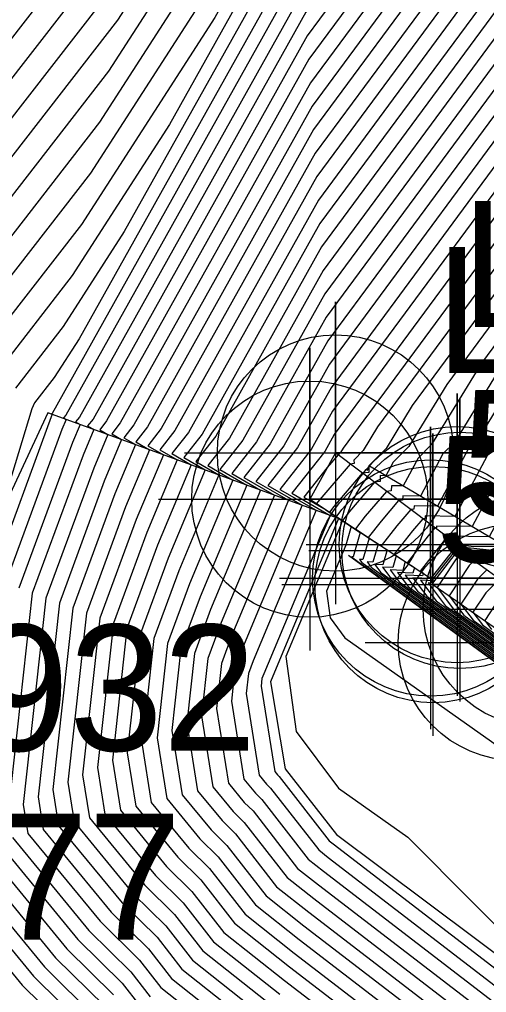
# Model space of a CAD drawing. Extents: x 2188792 to 2191981, y 386090 to 389710.
# Drawn here: x 2190375.85 to 2190385.13, y 387987.33 to 388006.64 of the extents above; entities that cross this region are included whole.
import ezdxf

# ---------------------------------------------------------------- set-up
doc = ezdxf.new("R2010")
doc.units = 0
for name, color, linetype in [('DTM Contours Major', 7, 'Continuous'), ('DTM Contours Minor', 7, 'Continuous'), ('Exist DTM Regular Point Underwater Cogo Elevation', 7, 'Continuous'), ('Exist DTM Regular Point Underwater Cogo Number', 7, 'Continuous'), ('Exist Structure Major Bridge WW', 7, 'Continuous'), ('Exist Structure Major Bridge WW Cogo Elevation', 7, 'Continuous'), ('Exist Structure Major Bridge WW Cogo Number', 7, 'Continuous'), ('Exist Structure Major Bridge WW Cogo Point CELL', 7, 'Continuous'), ('PH Exist DTM Breakline', 7, 'Continuous')]:
    doc.layers.add(name, color=color, linetype=linetype)

msp = doc.modelspace()

# ---------------------------------------------------------------- linework, layer by layer
at = {"layer": 'DTM Contours Major'}
for points in [[(2190392.123, 388027.74), (2190386.346, 388020.012), (2190380.189, 388011.058), (2190377.983, 388007.636), (2190373.097, 388001.35)], [(2190409.983, 388027.598), (2190394.521, 388008.788), (2190391.719, 388004.785), (2190391.351, 388004.74), (2190390.859, 388004.394), (2190389.647, 388003.019), (2190389.156, 388002.354), (2190386.754, 387998.446), (2190386.73, 387998.421), (2190385.527, 387996.172), (2190384.826, 387996.18), (2190384.549, 387996.211), (2190384.056, 387995.587), (2190384.023, 387995.545), (2190383.667, 387995.56), (2190383.943, 387995.195), (2190388.203, 387992.094), (2190390.047, 387990.989), (2190390.57, 387990.727), (2190394.895, 387987.543), (2190398.104, 387985.207)], [(2190407.757, 388027.476), (2190391.607, 388007.83), (2190390.029, 388005.745), (2190388.511, 388004.021), (2190385.718, 388000.241), (2190384.491, 387998.245), (2190384.263, 387998.015), (2190383.816, 387997.18), (2190383.467, 387997.184), (2190383.463, 387997.101), (2190383.384, 387997.091), (2190383.034, 387996.682), (2190382.782, 387996.36), (2190383.158, 387996.111), (2190383.07, 387995.813), (2190382.911, 387995.82), (2190383.024, 387995.671), (2190389.488, 387990.964), (2190390.248, 387990.509), (2190390.464, 387990.401), (2190392.248, 387989.088), (2190398.271, 387984.703)], [(2190403.305, 388027.233), (2190392.332, 388013.885), (2190387.278, 388007.206), (2190386.238, 388006.025), (2190381.978, 388000.26), (2190380.834, 387998.216), (2190380.311, 387997.549), (2190380.919, 387997.197), (2190379.861, 387994.673), (2190379.597, 387993.956), (2190379.472, 387992.82), (2190379.697, 387991.408), (2190380.099, 387990.92), (2190380.319, 387990.703), (2190381.169, 387989.611), (2190381.697, 387989.193), (2190387.674, 387984.607)], [(2190405.531, 388027.355), (2190391.97, 388010.857), (2190388.654, 388006.475), (2190387.374, 388005.023), (2190382.28, 387998.128), (2190382.228, 387998.044), (2190382.194, 387998.01), (2190382.195, 387997.997), (2190382.181, 387997.995), (2190381.967, 387997.745), (2190381.504, 387997.155), (2190381.936, 387996.906), (2190382.261, 387996.69), (2190382.231, 387996.589), (2190381.145, 387993.994), (2190381.349, 387992.508), (2190382.189, 387991.387), (2190383.565, 387990.414), (2190387.487, 387986.475)], [(2190401.079, 388027.112), (2190392.695, 388016.912), (2190385.902, 388007.936), (2190385.101, 388007.027), (2190381.821, 388002.588), (2190379.48, 387998.405), (2190379.117, 387997.942), (2190379.539, 387997.698), (2190378.806, 387995.948), (2190378.256, 387994.455), (2190377.995, 387992.088), (2190378.164, 387991.024), (2190378.996, 387990.013), (2190379.453, 387989.564), (2190380.124, 387988.702), (2190381.215, 387987.837), (2190385.955, 387984.2)], [(2190398.853, 388026.99), (2190393.057, 388019.94), (2190384.527, 388008.667), (2190383.965, 388008.029), (2190381.664, 388004.916), (2190378.127, 387998.593), (2190377.924, 387998.335), (2190378.159, 387998.2), (2190377.75, 387997.223), (2190376.914, 387994.954), (2190376.517, 387991.356), (2190376.632, 387990.639), (2190377.894, 387989.106), (2190378.586, 387988.425), (2190379.079, 387987.792), (2190380.733, 387986.482)], [(2190393.782, 388025.995), (2190381.775, 388010.128), (2190381.692, 388010.033), (2190381.351, 388009.571), (2190379.732, 388006.678), (2190377.083, 388002.57), (2190375.008, 387999.901)], [(2190393.42, 388022.967), (2190383.151, 388009.397), (2190382.828, 388009.031), (2190381.508, 388007.243), (2190376.773, 387998.782), (2190376.731, 387998.729), (2190376.78, 387998.701), (2190376.695, 387998.498), (2190375.573, 387995.453)], [(2190385.135, 387995.715), (2190384.95, 387995.532), (2190384.622, 387995.037), (2190384.863, 387994.719), (2190386.918, 387993.223)], [(2190375.099, 387990.255), (2190376.792, 387988.199), (2190377.72, 387987.285)]]:
    msp.add_lwpolyline(points, dxfattribs=at)
at = {"layer": 'DTM Contours Minor'}
for points in [[(2190392.581, 388027.471), (2190384.796, 388017.056), (2190380.529, 388010.85), (2190377.803, 388006.623), (2190373.479, 388001.06)], [(2190406.421, 388027.403), (2190391.825, 388009.646), (2190389.204, 388006.183), (2190387.829, 388004.622), (2190383.655, 387998.974), (2190383.133, 387998.124), (2190382.792, 387997.781), (2190382.795, 387997.753), (2190382.79, 387997.65), (2190382.662, 387997.633), (2190382.095, 387996.971), (2190382.01, 387996.862), (2190382.62, 387996.458), (2190382.478, 387995.975), (2190382.457, 387995.976), (2190382.472, 387995.957), (2190390.259, 387990.287), (2190390.369, 387990.22), (2190390.401, 387990.205), (2190390.659, 387990.014), (2190398.372, 387984.4)], [(2190406.866, 388027.428), (2190391.752, 388009.041), (2190389.479, 388006.037), (2190388.056, 388004.422), (2190384.343, 387999.396), (2190383.586, 387998.165), (2190383.276, 387997.852), (2190383.132, 387997.584), (2190383.02, 387997.585), (2190383.014, 387997.467), (2190382.903, 387997.453), (2190382.408, 387996.875), (2190382.267, 387996.695), (2190382.799, 387996.343), (2190382.676, 387995.921), (2190382.608, 387995.924), (2190382.656, 387995.861), (2190390.002, 387990.512), (2190390.329, 387990.317), (2190390.422, 387990.27), (2190391.189, 387989.705), (2190398.338, 387984.501)], [(2190407.312, 388027.452), (2190391.68, 388008.435), (2190389.754, 388005.891), (2190388.284, 388004.222), (2190385.03, 387999.819), (2190384.038, 387998.205), (2190383.769, 387997.933), (2190383.474, 387997.382), (2190383.243, 387997.385), (2190383.238, 387997.284), (2190383.143, 387997.272), (2190382.721, 387996.778), (2190382.525, 387996.527), (2190382.978, 387996.227), (2190382.873, 387995.867), (2190382.76, 387995.872), (2190382.84, 387995.766), (2190389.745, 387990.738), (2190390.289, 387990.413), (2190390.443, 387990.335), (2190391.718, 387989.396), (2190398.305, 387984.602)], [(2190408.202, 388027.501), (2190391.535, 388007.224), (2190390.305, 388005.599), (2190388.738, 388003.821), (2190386.405, 388000.664), (2190384.944, 387998.285), (2190384.756, 387998.096), (2190384.158, 387996.978), (2190383.69, 387996.984), (2190383.687, 387996.918), (2190383.625, 387996.91), (2190383.347, 387996.586), (2190383.04, 387996.192), (2190383.337, 387995.995), (2190383.268, 387995.759), (2190383.062, 387995.768), (2190383.208, 387995.576), (2190389.231, 387991.19), (2190390.208, 387990.605), (2190390.485, 387990.466), (2190392.777, 387988.779), (2190398.238, 387984.804)], [(2190408.647, 388027.525), (2190391.462, 388006.619), (2190390.58, 388005.453), (2190388.965, 388003.62), (2190387.093, 388001.087), (2190385.396, 387998.325), (2190385.249, 387998.177), (2190384.5, 387996.777), (2190383.914, 387996.784), (2190383.911, 387996.735), (2190383.865, 387996.729), (2190383.66, 387996.49), (2190383.297, 387996.024), (2190383.516, 387995.879), (2190383.465, 387995.705), (2190383.213, 387995.716), (2190383.392, 387995.481), (2190388.974, 387991.416), (2190390.168, 387990.701), (2190390.506, 387990.531), (2190393.307, 387988.47), (2190398.205, 387984.905)], [(2190409.092, 388027.549), (2190391.39, 388006.013), (2190390.855, 388005.307), (2190389.193, 388003.42), (2190387.781, 388001.509), (2190385.849, 387998.366), (2190385.743, 387998.259), (2190384.842, 387996.575), (2190384.137, 387996.584), (2190384.136, 387996.552), (2190384.106, 387996.548), (2190383.973, 387996.393), (2190383.554, 387995.857), (2190383.696, 387995.763), (2190383.663, 387995.651), (2190383.364, 387995.664), (2190383.575, 387995.386), (2190388.717, 387991.642), (2190390.127, 387990.797), (2190390.527, 387990.597), (2190393.836, 387988.161), (2190398.171, 387985.006)], [(2190409.538, 388027.574), (2190391.317, 388005.408), (2190391.13, 388005.16), (2190389.42, 388003.22), (2190388.468, 388001.932), (2190386.302, 387998.406), (2190386.236, 387998.34), (2190385.184, 387996.373), (2190384.361, 387996.383), (2190384.36, 387996.369), (2190384.347, 387996.367), (2190384.286, 387996.297), (2190383.812, 387995.689), (2190383.875, 387995.647), (2190383.86, 387995.597), (2190383.516, 387995.612), (2190383.759, 387995.29), (2190388.46, 387991.868), (2190390.087, 387990.893), (2190390.548, 387990.662), (2190394.365, 387987.852), (2190398.138, 387985.107)], [(2190402.859, 388027.209), (2190392.405, 388014.49), (2190387.003, 388007.352), (2190386.011, 388006.226), (2190381.947, 388000.726), (2190380.563, 387998.253), (2190380.072, 387997.627), (2190380.643, 387997.298), (2190379.65, 387994.928), (2190379.329, 387994.056), (2190379.176, 387992.674), (2190379.39, 387991.331), (2190379.878, 387990.739), (2190380.146, 387990.475), (2190380.96, 387989.429), (2190381.6, 387988.922), (2190387.33, 387984.525)], [(2190403.75, 388027.257), (2190392.26, 388013.279), (2190387.553, 388007.06), (2190386.465, 388005.825), (2190382.009, 387999.795), (2190381.105, 387998.178), (2190380.549, 387997.47), (2190381.195, 387997.097), (2190380.072, 387994.418), (2190379.865, 387993.856), (2190379.767, 387992.966), (2190380.003, 387991.485), (2190380.319, 387991.101), (2190380.492, 387990.931), (2190381.378, 387989.793), (2190381.793, 387989.464), (2190388.017, 387984.688)], [(2190404.195, 388027.282), (2190392.187, 388012.674), (2190387.828, 388006.914), (2190386.692, 388005.624), (2190382.041, 387999.329), (2190381.375, 387998.14), (2190380.788, 387997.391), (2190381.47, 387996.997), (2190380.283, 387994.163), (2190380.134, 387993.757), (2190380.063, 387993.113), (2190380.31, 387991.562), (2190380.54, 387991.283), (2190380.666, 387991.159), (2190381.587, 387989.975), (2190381.89, 387989.735), (2190388.361, 387984.769)], [(2190404.64, 388027.306), (2190392.115, 388012.068), (2190388.103, 388006.768), (2190386.92, 388005.424), (2190382.072, 387998.864), (2190381.646, 387998.102), (2190381.027, 387997.313), (2190381.746, 387996.897), (2190380.495, 387993.908), (2190380.402, 387993.657), (2190380.358, 387993.259), (2190380.616, 387991.639), (2190380.76, 387991.464), (2190380.839, 387991.387), (2190381.796, 387990.157), (2190381.986, 387990.006), (2190388.705, 387984.851)], [(2190405.085, 388027.33), (2190392.042, 388011.463), (2190388.379, 388006.621), (2190387.147, 388005.224), (2190382.104, 387998.398), (2190381.917, 387998.065), (2190381.265, 387997.234), (2190382.022, 387996.796), (2190380.706, 387993.653), (2190380.67, 387993.557), (2190380.654, 387993.405), (2190380.923, 387991.716), (2190380.981, 387991.646), (2190381.012, 387991.614), (2190382.005, 387990.339), (2190382.083, 387990.277), (2190389.049, 387984.932)], [(2190405.976, 388027.379), (2190391.897, 388010.252), (2190388.929, 388006.329), (2190387.602, 388004.823), (2190382.967, 387998.551), (2190382.68, 387998.084), (2190382.493, 387997.895), (2190382.499, 387997.824), (2190382.422, 387997.814), (2190381.782, 387997.067), (2190381.753, 387997.03), (2190382.44, 387996.574), (2190382.333, 387996.208), (2190381.949, 387995.291), (2190382.021, 387994.765), (2190382.318, 387994.369), (2190388.143, 387990.251), (2190390.048, 387988.338), (2190395.446, 387984.567)], [(2190393.04, 388027.203), (2190383.246, 388014.101), (2190380.869, 388010.643), (2190377.623, 388005.61), (2190373.861, 388000.77)], [(2190399.298, 388027.014), (2190392.985, 388019.334), (2190384.802, 388008.521), (2190384.192, 388007.829), (2190381.696, 388004.45), (2190378.397, 387998.556), (2190378.163, 387998.257), (2190378.435, 387998.099), (2190377.961, 387996.968), (2190377.183, 387994.854), (2190376.813, 387991.503), (2190376.938, 387990.716), (2190378.114, 387989.288), (2190378.76, 387988.652), (2190379.288, 387987.974), (2190380.829, 387986.753)], [(2190399.743, 388027.039), (2190392.912, 388018.729), (2190385.077, 388008.375), (2190384.42, 388007.628), (2190381.727, 388003.985), (2190378.668, 387998.518), (2190378.401, 387998.178), (2190378.711, 387997.999), (2190378.172, 387996.713), (2190377.451, 387994.755), (2190377.108, 387991.649), (2190377.245, 387990.793), (2190378.335, 387989.469), (2190378.933, 387988.88), (2190379.497, 387988.156), (2190380.925, 387987.024)], [(2190400.188, 388027.063), (2190392.84, 388018.123), (2190385.352, 388008.228), (2190384.647, 388007.428), (2190381.758, 388003.519), (2190378.939, 387998.48), (2190378.64, 387998.099), (2190378.987, 387997.899), (2190378.384, 387996.458), (2190377.719, 387994.655), (2190377.404, 387991.795), (2190377.551, 387990.87), (2190378.555, 387989.65), (2190379.106, 387989.108), (2190379.706, 387988.338), (2190381.022, 387987.295)], [(2190400.633, 388027.087), (2190392.767, 388017.518), (2190385.627, 388008.082), (2190384.874, 388007.228), (2190381.79, 388003.053), (2190379.21, 387998.442), (2190378.879, 387998.021), (2190379.263, 387997.799), (2190378.595, 387996.203), (2190377.987, 387994.555), (2190377.699, 387991.942), (2190377.858, 387990.947), (2190378.776, 387989.832), (2190379.28, 387989.336), (2190379.915, 387988.52), (2190381.118, 387987.566), (2190385.611, 387984.119)], [(2190401.524, 388027.136), (2190392.622, 388016.307), (2190386.177, 388007.79), (2190385.329, 388006.827), (2190381.853, 388002.122), (2190379.751, 387998.367), (2190379.356, 387997.863), (2190379.815, 387997.598), (2190379.017, 387995.693), (2190378.524, 387994.355), (2190378.29, 387992.234), (2190378.471, 387991.101), (2190379.217, 387990.195), (2190379.626, 387989.792), (2190380.333, 387988.884), (2190381.311, 387988.108), (2190386.299, 387984.281)], [(2190401.969, 388027.16), (2190392.55, 388015.701), (2190386.453, 388007.644), (2190385.556, 388006.626), (2190381.884, 388001.657), (2190380.022, 387998.329), (2190379.595, 387997.785), (2190380.091, 387997.498), (2190379.228, 387995.438), (2190378.792, 387994.256), (2190378.586, 387992.381), (2190378.777, 387991.178), (2190379.437, 387990.376), (2190379.799, 387990.02), (2190380.542, 387989.066), (2190381.408, 387988.379), (2190386.642, 387984.363)], [(2190402.414, 388027.185), (2190392.477, 388015.096), (2190386.728, 388007.498), (2190385.783, 388006.426), (2190381.915, 388001.191), (2190380.292, 387998.291), (2190379.833, 387997.706), (2190380.367, 387997.398), (2190379.439, 387995.183), (2190379.061, 387994.156), (2190378.881, 387992.527), (2190379.084, 387991.254), (2190379.658, 387990.557), (2190379.973, 387990.247), (2190380.751, 387989.247), (2190381.504, 387988.651), (2190386.986, 387984.444)], [(2190393.499, 388026.934), (2190381.696, 388011.145), (2190381.208, 388010.436), (2190377.443, 388004.597), (2190374.243, 388000.481)], [(2190397.962, 388026.941), (2190393.202, 388021.151), (2190383.976, 388008.959), (2190383.51, 388008.43), (2190381.602, 388005.847), (2190377.585, 387998.669), (2190377.447, 387998.493), (2190377.607, 387998.4), (2190377.328, 387997.733), (2190376.378, 387995.154), (2190375.927, 387991.063), (2190376.019, 387990.485), (2190377.453, 387988.743), (2190378.24, 387987.969), (2190378.661, 387987.428), (2190380.54, 387985.939)], [(2190398.407, 388026.966), (2190393.13, 388020.545), (2190384.252, 388008.813), (2190383.738, 388008.229), (2190381.633, 388005.381), (2190377.856, 387998.631), (2190377.685, 387998.414), (2190377.883, 387998.3), (2190377.539, 387997.478), (2190376.646, 387995.054), (2190376.222, 387991.21), (2190376.325, 387990.562), (2190377.673, 387988.925), (2190378.413, 387988.197), (2190378.87, 387987.61), (2190380.636, 387986.21)], [(2190393.855, 388026.6), (2190381.5, 388010.274), (2190381.465, 388010.233), (2190381.319, 388010.037), (2190380.63, 388008.804), (2190377.263, 388003.584), (2190374.625, 388000.191)], [(2190372.332, 388001.93), (2190378.343, 388009.662), (2190379.51, 388011.472), (2190389.446, 388025.924)], [(2190393.71, 388025.389), (2190382.05, 388009.982), (2190381.919, 388009.833), (2190381.382, 388009.106), (2190378.834, 388004.552), (2190376.903, 388001.557), (2190375.39, 387999.611)], [(2190393.637, 388024.784), (2190382.326, 388009.835), (2190382.147, 388009.632), (2190381.413, 388008.64), (2190377.936, 388002.426), (2190376.723, 388000.544), (2190375.772, 387999.322)], [(2190408.559, 388024.831), (2190393.628, 388003.497), (2190391.666, 388003.26), (2190390.371, 388002.35), (2190390.227, 388001.88), (2190388.886, 387999.492), (2190388.883, 387999.155), (2190389.2, 387997.881), (2190388.143, 387995.159), (2190387.043, 387995.901), (2190386.722, 387995.285), (2190385.796, 387995.874), (2190385.022, 387996.086), (2190384.585, 387996.134), (2190384.433, 387995.943), (2190384.056, 387995.452), (2190383.969, 387995.456), (2190384.311, 387995.005), (2190387.689, 387992.546), (2190389.966, 387991.182), (2190390.612, 387990.858), (2190395.954, 387986.926)], [(2190393.565, 388024.178), (2190382.601, 388009.689), (2190382.374, 388009.432), (2190381.445, 388008.174), (2190377.038, 388000.3), (2190376.543, 387999.531), (2190376.154, 387999.032), (2190376.098, 387998.909), (2190375.431, 387996.725)], [(2190393.492, 388023.573), (2190382.876, 388009.543), (2190382.601, 388009.231), (2190381.476, 388007.709), (2190376.502, 387998.82), (2190376.492, 387998.808), (2190376.504, 387998.801), (2190376.484, 387998.753), (2190375.304, 387995.553)], [(2190387.896, 388022.968), (2190379.85, 388011.265), (2190378.163, 388008.649), (2190372.714, 388001.64)], [(2190393.347, 388022.362), (2190383.426, 388009.251), (2190383.056, 388008.831), (2190381.539, 388006.778), (2190377.044, 387998.745), (2190376.969, 387998.65), (2190377.056, 387998.6), (2190376.906, 387998.243), (2190375.841, 387995.353)], [(2190393.275, 388021.756), (2190383.701, 388009.105), (2190383.283, 388008.63), (2190381.57, 388006.312), (2190377.314, 387998.707), (2190377.208, 387998.571), (2190377.331, 387998.5), (2190377.117, 387997.988), (2190376.109, 387995.254), (2190375.631, 387990.917)], [(2190401.54, 388016.81), (2190392.673, 388004.141), (2190391.509, 388004), (2190389.951, 388002.905), (2190389.875, 388002.819), (2190389.844, 388002.777), (2190389.48, 388002.184), (2190387.558, 387998.763), (2190387.557, 387998.666), (2190387.648, 387998.301), (2190387.345, 387997.522), (2190387.03, 387997.734), (2190386.029, 387995.818), (2190385.738, 387996.003), (2190385.495, 387996.07), (2190384.567, 387996.173), (2190384.245, 387995.765), (2190384.039, 387995.499), (2190383.818, 387995.508), (2190384.127, 387995.1), (2190387.946, 387992.32), (2190390.006, 387991.086), (2190390.591, 387990.792), (2190395.424, 387987.235)], [(2190385.853, 387995.745), (2190384.629, 387996.08), (2190384.619, 387996.071), (2190384.151, 387995.364), (2190384.495, 387994.91), (2190387.432, 387992.771)], [(2190385.911, 387995.616), (2190384.882, 387995.898), (2190384.785, 387995.801), (2190384.386, 387995.201), (2190384.679, 387994.815), (2190387.175, 387992.997)], [(2190385.387, 387995.533), (2190385.115, 387995.262), (2190384.858, 387994.874), (2190385.047, 387994.624), (2190386.661, 387993.449)], [(2190385.28, 387994.993), (2190385.093, 387994.711), (2190385.231, 387994.529)], [(2190375.406, 387990.332), (2190377.012, 387988.381), (2190377.893, 387987.513), (2190378.243, 387987.064)], [(2190375.712, 387990.408), (2190377.232, 387988.562), (2190378.067, 387987.741), (2190378.452, 387987.246)], [(2190374.793, 387990.178), (2190376.571, 387988.018), (2190377.547, 387987.057)], [(2190373.873, 387989.947), (2190375.91, 387987.474), (2190377.027, 387986.374)], [(2190374.18, 387990.024), (2190376.13, 387987.655), (2190377.2, 387986.602)], [(2190374.486, 387990.101), (2190376.351, 387987.836), (2190377.373, 387986.83)]]:
    msp.add_lwpolyline(points, dxfattribs=at)
at = {"layer": 'Exist Structure Major Bridge WW'}
msp.add_lwpolyline([(2190381.618, 387997.118), (2190384.02, 387995.553), (2190384.066, 387995.423), (2190385.72, 387994.276), (2190386.214, 387994.936), (2190384.601, 387996.101), (2190384.546, 387996.217), (2190382.128, 387998.035), (2190381.618, 387997.118)], dxfattribs=at)
at = {"layer": 'Exist Structure Major Bridge WW Cogo Point CELL'}
for points in [[(2190379.128, 387998.035), (2190385.128, 387998.035), (2190382.128, 387998.035), (2190382.128, 388001.035), (2190382.128, 387995.035)], [(2190378.618, 387997.118), (2190384.618, 387997.118), (2190381.618, 387997.118), (2190381.618, 388000.118), (2190381.618, 387994.118)], [(2190381.546, 387996.217), (2190387.546, 387996.217), (2190384.546, 387996.217), (2190384.546, 387999.217), (2190384.546, 387993.217)], [(2190381.601, 387996.101), (2190387.601, 387996.101), (2190384.601, 387996.101), (2190384.601, 387999.101), (2190384.601, 387993.101)], [(2190381.02, 387995.553), (2190387.02, 387995.553), (2190384.02, 387995.553), (2190384.02, 387998.553), (2190384.02, 387992.553)], [(2190381.066, 387995.423), (2190387.066, 387995.423), (2190384.066, 387995.423), (2190384.066, 387998.423), (2190384.066, 387992.423)], [(2190383.214, 387994.936), (2190389.214, 387994.936), (2190386.214, 387994.936), (2190386.214, 387997.936), (2190386.214, 387991.936)], [(2190382.72, 387994.276), (2190388.72, 387994.276), (2190385.72, 387994.276), (2190385.72, 387997.276), (2190385.72, 387991.276)]]:
    msp.add_lwpolyline(points, dxfattribs=at)
for centre in [(2190382.128, 387998.035), (2190381.618, 387997.118), (2190384.546, 387996.217), (2190384.601, 387996.101), (2190384.02, 387995.553), (2190384.066, 387995.423), (2190386.214, 387994.936), (2190385.72, 387994.276)]:
    msp.add_circle(centre, 2.344, dxfattribs=at)
at = {"layer": 'PH Exist DTM Breakline'}
for points in [[(2190382.192, 387996.735), (2190376.418, 387998.832), (2190374.945, 387995.687), (2190373.468, 387989.845), (2190374.857, 387986.608), (2190376.2, 387985.287), (2190379.366, 387982.641)], [(2190385.712, 387996.062), (2190382.808, 387997.775), (2190382.752, 387997.681)], [(2190382.192, 387996.735), (2190380.836, 387993.496), (2190381.129, 387991.768), (2190382.149, 387990.465), (2190389.431, 387985.023), (2190396.713, 387979.58), (2190403.995, 387974.138), (2190411.277, 387968.696)], [(2190414.393, 387972.687), (2190406.392, 387978.515), (2190398.391, 387984.343), (2190390.39, 387990.171), (2190382.389, 387996)]]:
    msp.add_lwpolyline(points, dxfattribs=at)

# ---------------------------------------------------------------- texts
at = {"layer": 'Exist DTM Regular Point Underwater Cogo Elevation'}
msp.add_text('45.77', height=2.5, dxfattribs=at).set_placement((2190370.708, 387988.376))
at = {"layer": 'Exist DTM Regular Point Underwater Cogo Number'}
msp.add_text('LC932', height=2.5, dxfattribs=at).set_placement((2190370.708, 387992.126))
at = {"layer": 'Exist Structure Major Bridge WW Cogo Elevation'}
for s, p in [('53.96', (2190384.628, 387996.785)), ('54.10', (2190384.118, 387995.868))]:
    msp.add_text(s, height=2.5, dxfattribs=at).set_placement(p)
at = {"layer": 'Exist Structure Major Bridge WW Cogo Number'}
for s, p in [('LC750', (2190384.628, 388000.535)), ('LC749', (2190384.118, 387999.618))]:
    msp.add_text(s, height=2.5, dxfattribs=at).set_placement(p)

doc.saveas('drawing.dxf')
